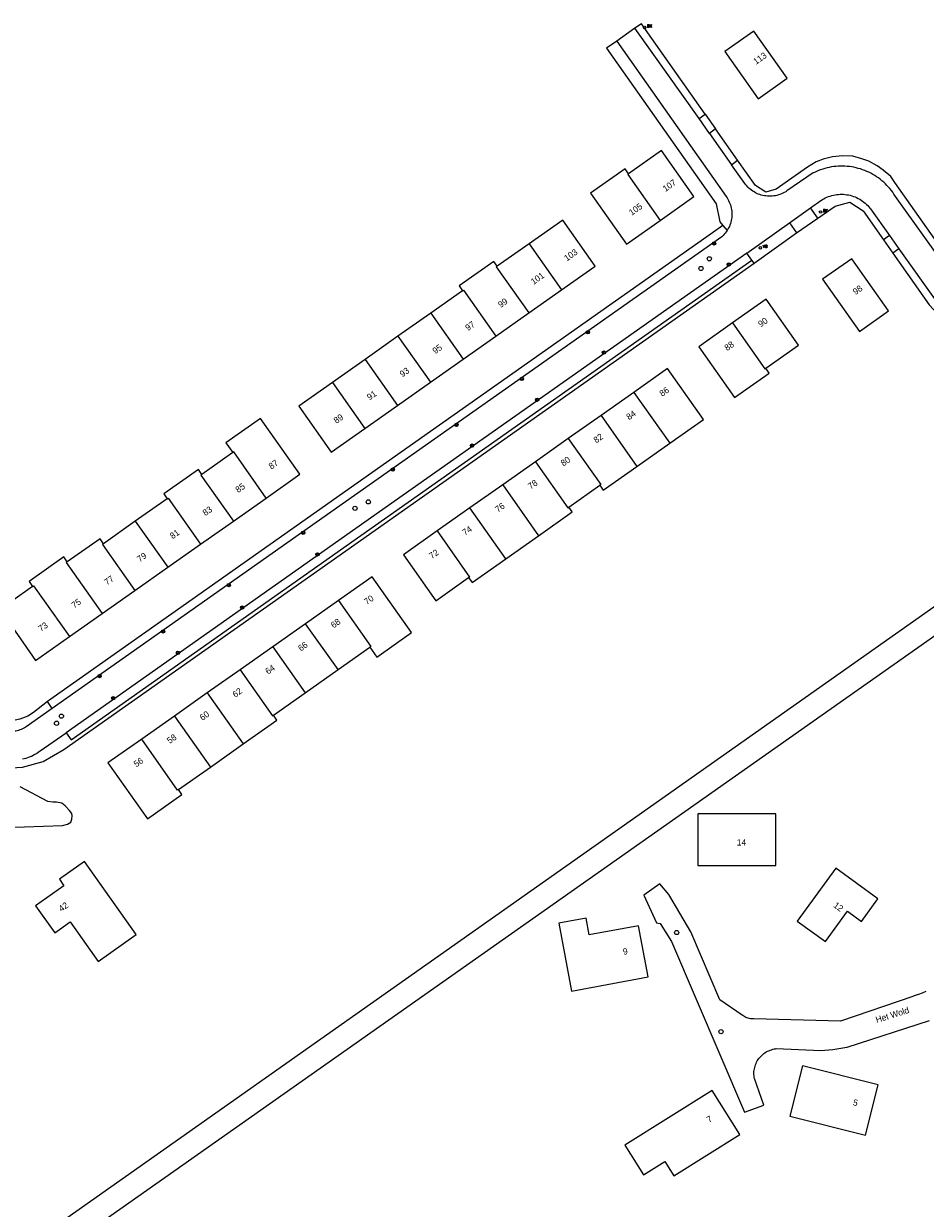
# Model space of a CAD drawing. Header units: metres. Extents: x 138165 to 154469, y 480134 to 494189.
# Tile 452 of 656: x 149462 to 149642, y 485060 to 485296. Entities that reach past the tile are written whole.
import ezdxf

# ---------------------------------------------------------------- set-up
doc = ezdxf.new("R2010")
doc.units = ezdxf.units.M
doc.header["$LTSCALE"] = 0.001
doc.header["$MEASUREMENT"] = 0
for name, color, linetype, lineweight in [('Level 5', 7, 'Continuous', 0), ('TOP-L-topo objecten punt', 7, 'Continuous', 0), ('TOP-L-topo objecten vlak', 7, 'Continuous', 0), ('TOP-T-topo huisnummering naamgeving', 7, 'Continuous', 0)]:
    doc.layers.add(name, color=color, linetype=linetype, lineweight=lineweight)
doc.styles.add('Style-INTL_ISO', font='INTL_ISO.shx')
doc.styles.add('Style-STANDARD', font='STANDARD.shx')

# ---------------------------------------------------------------- blocks, each defined once
blk = doc.blocks.new('39')
at = {"layer": 'TOP-L-topo objecten punt', "color": 7, "linetype": 'Continuous', "lineweight": 0}
for p, q in [((0.0175, 0.0175), (-0.0175, 0.0175)), ((-0.0175, 0.0175), (-0.0175, -0.0175)), ((0.0175, 0.0175), (0.0175, -0.0175)), ((0.0175, -0.0175), (-0.0175, -0.0175))]:
    blk.add_line(p, q, dxfattribs=at)
blk.add_circle((0, 0), 0.0332, dxfattribs=at)
blk = doc.blocks.new('*U13')
at = {"layer": 'Level 5', "color": 7, "linetype": 'Continuous', "lineweight": 0}
blk.add_circle((0, 0), 0.0415, dxfattribs=at)
blk = doc.blocks.new('150')
at = {"layer": 'Level 5', "color": 7, "linetype": 'Continuous', "lineweight": 0}
blk.add_blockref('*U13', (0, 0), dxfattribs=at)
blk = doc.blocks.new('72')
at = {"layer": 'TOP-L-topo objecten punt', "color": 7, "linetype": 'Continuous', "lineweight": 0}
blk.add_circle((0, 0), 0.025, dxfattribs=at)
at = {"layer": 'TOP-L-topo objecten punt', "color": 7, "linetype": 'Continuous', "lineweight": 0, "style": 'Style-STANDARD'}
blk.add_text('BK', height=0.06, dxfattribs=at).set_placement((0.0483, 0))
blk = doc.blocks.new('14')
at = {"layer": 'TOP-L-topo objecten punt', "color": 7, "linetype": 'Continuous', "lineweight": 0}
blk.add_circle((0, 0), 0.025, dxfattribs=at)
at = {"layer": 'TOP-L-topo objecten punt', "color": 7, "linetype": 'Continuous', "lineweight": 0, "style": 'Style-STANDARD'}
blk.add_text('VB', height=0.06, dxfattribs=at).set_placement((0.0483, 0))

msp = doc.modelspace()

# ---------------------------------------------------------------- linework, layer by layer
at = {"layer": 'TOP-L-topo objecten vlak', "flags": 128}
for points in [[(149598.18, 485277.64), (149585.45, 485295.7), (149584.14, 485294.78)], [(149584.14, 485294.78), (149580.55, 485292.25)], [(149596.94, 485276.78), (149584.14, 485294.78)], [(149602.07, 485290.14), (149608.71, 485280.72), (149614.51, 485284.82), (149607.87, 485294.23), (149602.07, 485290.14)], [(149580.55, 485292.25), (149578.52, 485290.85), (149600.34, 485259.82), (149601.08, 485256.23), (149601.08, 485256.23), (149601.7, 485255.52)], [(149580.55, 485292.25), (149602.36, 485261.25), (149602.53, 485260.99), (149602.69, 485260.72), (149602.84, 485260.45), (149602.97, 485260.16), (149603.09, 485259.87), (149603.19, 485259.58), (149603.28, 485259.28), (149603.35, 485258.97), (149603.41, 485258.66), (149603.45, 485258.35), (149603.47, 485258.04), (149603.48, 485257.73), (149603.47, 485257.41), (149603.45, 485257.1), (149603.41, 485256.79), (149603.35, 485256.48), (149603.28, 485256.18), (149603.19, 485255.88), (149603.09, 485255.58), (149602.98, 485255.29), (149602.84, 485255.01), (149602.7, 485254.73), (149602.55, 485254.48)], [(149596.94, 485276.78), (149598.18, 485277.64)], [(149599.01, 485273.85), (149596.94, 485276.78)], [(149598.18, 485277.64), (149600.23, 485274.72)], [(149600.23, 485274.72), (149599.01, 485273.85)], [(149604.62, 485268.48), (149600.23, 485274.72)], [(149599.01, 485273.85), (149603.42, 485267.58)], [(149589.19, 485256.51), (149595.91, 485261.24), (149589.45, 485270.41), (149582.92, 485265.81)], [(149647.12, 485248.28), (149635.98, 485264.09), (149635.13, 485265.24), (149633.63, 485266.51), (149632.43, 485267.41), (149630.78, 485268.32), (149629.35, 485268.77), (149627.55, 485269.29), (149625.53, 485269.36), (149623.5, 485269.14), (149621.7, 485268.69), (149620.28, 485268.16), (149618.56, 485267.11), (149612.34, 485262.73), (149610.25, 485262.11), (149608.16, 485263.45), (149604.62, 485268.48)], [(149603.42, 485267.58), (149604.62, 485268.48)], [(149648.41, 485243.97), (149635.78, 485261.75), (149635.53, 485262.12), (149635.26, 485262.48), (149634.98, 485262.83), (149634.68, 485263.16), (149634.38, 485263.49), (149634.06, 485263.81), (149633.73, 485264.11), (149633.39, 485264.41), (149633.04, 485264.69), (149632.68, 485264.96), (149632.32, 485265.21), (149631.94, 485265.45), (149631.55, 485265.68), (149631.16, 485265.89), (149630.76, 485266.09), (149630.35, 485266.28), (149629.94, 485266.45), (149629.52, 485266.61), (149629.09, 485266.75), (149628.66, 485266.87), (149628.23, 485266.98), (149627.79, 485267.08), (149627.35, 485267.16), (149626.9, 485267.22), (149626.46, 485267.27), (149626.01, 485267.3), (149625.56, 485267.31), (149625.11, 485267.31), (149624.67, 485267.3), (149624.22, 485267.26), (149623.77, 485267.22), (149623.33, 485267.15), (149622.89, 485267.07), (149622.45, 485266.97), (149622.02, 485266.86), (149621.59, 485266.74), (149621.16, 485266.59), (149620.74, 485266.44), (149620.33, 485266.27), (149619.92, 485266.08), (149619.65, 485265.95), (149614.46, 485262.37), (149614.2, 485262.2), (149613.92, 485262.04), (149613.64, 485261.91), (149613.35, 485261.78), (149613.06, 485261.67), (149612.76, 485261.57), (149612.46, 485261.49), (149612.15, 485261.43), (149611.84, 485261.38), (149611.52, 485261.35), (149611.21, 485261.33), (149610.9, 485261.33), (149610.58, 485261.34), (149610.27, 485261.37), (149609.96, 485261.42), (149609.65, 485261.48), (149609.35, 485261.56), (149609.04, 485261.65), (149608.75, 485261.76), (149608.46, 485261.89), (149608.18, 485262.02), (149607.9, 485262.17), (149607.63, 485262.34), (149607.38, 485262.52), (149607.13, 485262.71), (149606.89, 485262.92), (149606.66, 485263.13), (149606.44, 485263.36), (149606.24, 485263.6), (149606.06, 485263.83), (149603.42, 485267.58)], [(149582.92, 485265.81), (149582.23, 485266.79), (149575.33, 485261.92), (149582.48, 485251.78), (149589.19, 485256.51)], [(149582.92, 485265.81), (149582.73, 485265.68), (149589.19, 485256.51)], [(149619.13, 485258.99), (149621.22, 485260.46), (149621.51, 485260.65), (149621.8, 485260.82), (149622.1, 485260.97), (149622.41, 485261.12), (149622.72, 485261.25), (149623.04, 485261.36), (149623.37, 485261.46), (149623.7, 485261.54), (149624.03, 485261.61), (149624.37, 485261.66), (149624.7, 485261.69), (149625.05, 485261.71), (149625.38, 485261.72), (149625.72, 485261.7), (149626.06, 485261.68), (149626.4, 485261.63), (149626.73, 485261.57), (149627.07, 485261.5), (149627.39, 485261.4), (149627.71, 485261.3), (149628.03, 485261.18), (149628.34, 485261.04), (149628.65, 485260.89), (149628.95, 485260.72), (149629.23, 485260.54), (149629.51, 485260.35), (149629.79, 485260.15), (149630.05, 485259.93), (149630.3, 485259.7), (149630.54, 485259.46), (149630.76, 485259.21), (149630.98, 485258.94), (149631.11, 485258.78), (149634.89, 485253.48)], [(149620.61, 485256.94), (149624.03, 485259.35), (149627.01, 485260.17), (149629.61, 485258.38), (149633.67, 485252.62)], [(149614.98, 485256.01), (149619.13, 485258.99)], [(149620.61, 485256.94), (149619.13, 485258.99)], [(149601.7, 485255.52), (149599.63, 485254.06), (149525.89, 485202.12), (149467.12, 485160.67)], [(149569.55, 485242.67), (149576.27, 485247.4), (149569.81, 485256.57), (149563.09, 485251.83)], [(149601.7, 485255.52), (149602.55, 485254.48)], [(149606.47, 485249.99), (149614.98, 485256.01)], [(149614.98, 485256.01), (149616.37, 485254)], [(149616.37, 485254), (149620.61, 485256.94)], [(149750.57, 485254.78), (149389.06, 485000), (149354.97, 484975.98), (149347.86, 484970.89), (149334.77, 484961.62), (149312.95, 484946.34)], [(149602.55, 485254.48), (149602.37, 485254.22), (149602.18, 485253.97), (149601.98, 485253.73), (149601.76, 485253.49), (149601.53, 485253.28), (149601.49, 485253.24), (149526.52, 485200.43), (149468.11, 485159.24)], [(149607.9, 485247.99), (149616.37, 485254)], [(149634.89, 485253.48), (149633.67, 485252.62)], [(149634.89, 485253.48), (149636.75, 485250.86)], [(149315.57, 484942.15), (149352.49, 484968.62), (149357.48, 484972.19), (149396.98, 485000), (149753.1, 485250.65)], [(149563.09, 485251.83), (149556.74, 485247.36)], [(149563.09, 485251.83), (149569.55, 485242.67)], [(149633.67, 485252.62), (149635.53, 485249.96)], [(149636.75, 485250.86), (149635.53, 485249.96)], [(149636.75, 485250.86), (149644.21, 485240.38)], [(149606.47, 485249.99), (149528.55, 485195.11), (149470.87, 485154.43)], [(149470.87, 485154.43), (149471.87, 485153.01), (149529.57, 485193.7), (149607.45, 485248.56)], [(149556.74, 485247.36), (149556.05, 485248.34), (149549.15, 485243.48), (149549.84, 485242.5)], [(149607.45, 485248.56), (149606.47, 485249.99)], [(149607.9, 485247.99), (149607.45, 485248.56)], [(149621.57, 485244.77), (149628.9, 485234.37), (149634.7, 485238.46), (149627.37, 485248.86), (149621.57, 485244.77)], [(149635.53, 485249.96), (149642.76, 485239.71), (149644.62, 485237.68), (149646.64, 485236.18), (149648.59, 485235.13), (149650.99, 485234.6), (149653.02, 485234.38), (149655.27, 485234.53), (149655.74, 485234.6)], [(149450.01, 485149.24), (149452.4, 485148.67), (149457.58, 485147.32), (149462.18, 485147.55), (149466.31, 485148.7), (149470.38, 485151.06), (149607.9, 485247.99)], [(149556.74, 485247.36), (149556.56, 485247.23), (149563.02, 485238.07)], [(149549.84, 485242.5), (149543.5, 485238.03)], [(149549.84, 485242.5), (149550.03, 485242.63), (149556.49, 485233.46)], [(149563.02, 485238.07), (149569.55, 485242.67)], [(149610.24, 485227.04), (149616.77, 485231.64), (149610.31, 485240.81), (149603.59, 485236.08)], [(149543.5, 485238.03), (149536.97, 485233.42)], [(149543.5, 485238.03), (149549.96, 485228.86)], [(149556.49, 485233.46), (149563.02, 485238.07)], [(149603.59, 485236.08), (149596.88, 485231.34), (149604.03, 485221.19), (149610.93, 485226.06), (149610.24, 485227.04)], [(149603.59, 485236.08), (149610.05, 485226.91), (149610.24, 485227.04)], [(149536.97, 485233.42), (149530.43, 485228.82)], [(149536.97, 485233.42), (149543.43, 485224.26)], [(149549.96, 485228.86), (149556.49, 485233.46)], [(149530.43, 485228.82), (149523.9, 485224.22)], [(149530.43, 485228.82), (149536.89, 485219.65)], [(149543.43, 485224.26), (149549.96, 485228.86)], [(149591.1, 485212.09), (149597.82, 485216.82), (149590.67, 485226.97), (149583.95, 485222.23)], [(149523.9, 485224.22), (149517.19, 485219.48), (149523.65, 485210.32), (149530.36, 485215.05)], [(149523.9, 485224.22), (149530.36, 485215.05)], [(149536.89, 485219.65), (149543.43, 485224.26)], [(149583.95, 485222.23), (149577.42, 485217.63)], [(149583.95, 485222.23), (149591.1, 485212.09)], [(149530.36, 485215.05), (149536.89, 485219.65)], [(149577.42, 485217.63), (149570.89, 485213.03)], [(149577.42, 485217.63), (149584.57, 485207.48)], [(149510.7, 485201.19), (149517.41, 485205.92), (149509.57, 485217.05), (149502.67, 485212.19), (149504.05, 485210.23)], [(149570.89, 485213.03), (149564.36, 485208.42)], [(149570.89, 485213.03), (149577.35, 485203.86), (149577.16, 485203.73)], [(149510.7, 485201.19), (149504.24, 485210.36), (149504.05, 485210.23)], [(149584.57, 485207.48), (149591.1, 485212.09)], [(149504.05, 485210.23), (149497.89, 485205.89)], [(149564.36, 485208.42), (149557.83, 485203.82)], [(149564.36, 485208.42), (149570.82, 485199.26), (149571, 485199.39)], [(149497.89, 485205.89), (149497.2, 485206.87), (149490.3, 485202), (149490.99, 485201.02)], [(149497.89, 485205.89), (149497.71, 485205.76), (149504.17, 485196.59)], [(149577.16, 485203.73), (149577.86, 485202.75), (149584.57, 485207.48)], [(149557.83, 485203.82), (149551.3, 485199.22)], [(149557.83, 485203.82), (149564.98, 485193.67)], [(149571, 485199.39), (149577.16, 485203.73)], [(149490.99, 485201.02), (149484.64, 485196.55)], [(149490.99, 485201.02), (149491.17, 485201.15), (149497.64, 485191.99)], [(149504.17, 485196.59), (149510.7, 485201.19)], [(149551.3, 485199.22), (149544.77, 485194.62)], [(149558.45, 485189.07), (149551.3, 485199.22)], [(149564.98, 485193.67), (149571.7, 485198.41), (149571, 485199.39)], [(149484.64, 485196.55), (149478.3, 485192.08)], [(149484.64, 485196.55), (149491.1, 485187.38)], [(149497.64, 485191.99), (149504.17, 485196.59)], [(149544.77, 485194.62), (149538.05, 485189.88), (149544.51, 485180.72), (149551.04, 485185.32)], [(149544.77, 485194.62), (149551.23, 485185.45), (149551.04, 485185.32)], [(149478.3, 485192.08), (149477.61, 485193.06), (149471.08, 485188.46)], [(149478.3, 485192.08), (149478.11, 485191.95), (149484.57, 485182.78)], [(149491.1, 485187.38), (149497.64, 485191.99)], [(149558.45, 485189.07), (149564.98, 485193.67)], [(149471.08, 485188.46), (149470.39, 485189.44), (149463.48, 485184.57), (149464.17, 485183.59)], [(149551.04, 485185.32), (149551.73, 485184.34), (149558.45, 485189.07)], [(149471.08, 485188.46), (149470.89, 485188.33), (149478.04, 485178.18)], [(149484.57, 485182.78), (149491.1, 485187.38)], [(149531.37, 485171.46), (149532.76, 485169.5), (149539.66, 485174.36), (149531.82, 485185.49), (149525.1, 485180.76)], [(149464.17, 485183.59), (149457.64, 485178.99), (149464.79, 485168.84), (149471.51, 485173.58)], [(149464.17, 485183.59), (149464.36, 485183.72), (149471.51, 485173.58)], [(149478.04, 485178.18), (149484.57, 485182.78)], [(149525.1, 485180.76), (149518.57, 485176.15)], [(149525.1, 485180.76), (149531.56, 485171.59), (149531.37, 485171.46)], [(149471.51, 485173.58), (149478.04, 485178.18)], [(149518.57, 485176.15), (149512.04, 485171.55)], [(149525.03, 485166.99), (149518.57, 485176.15)], [(149512.04, 485171.55), (149505.51, 485166.95)], [(149512.04, 485171.55), (149518.5, 485162.38)], [(149525.03, 485166.99), (149531.37, 485171.46)], [(149505.51, 485166.95), (149498.97, 485162.34)], [(149505.51, 485166.95), (149511.96, 485157.78), (149512.15, 485157.91)], [(149518.5, 485162.38), (149525.03, 485166.99)], [(149467.12, 485160.67), (149464.33, 485158.42), (149463.26, 485157.72), (149461.63, 485157.12), (149460.08, 485156.82), (149458.65, 485156.88)], [(149468.11, 485159.24), (149467.12, 485160.67)], [(149498.97, 485162.34), (149492.44, 485157.74)], [(149498.97, 485162.34), (149506.12, 485152.2)], [(149512.15, 485157.91), (149518.5, 485162.38)], [(149468.11, 485159.24), (149462.93, 485155.6), (149462.69, 485155.45), (149462.44, 485155.31), (149462.18, 485155.18), (149461.92, 485155.07), (149461.65, 485154.97), (149461.37, 485154.88), (149461.09, 485154.82), (149460.81, 485154.76), (149460.53, 485154.73), (149460.24, 485154.71), (149459.95, 485154.7), (149459.66, 485154.71), (149459.38, 485154.74), (149459.09, 485154.78), (149458.81, 485154.84), (149458.53, 485154.92), (149458.5, 485154.93)], [(149492.44, 485157.74), (149485.91, 485153.14)], [(149492.44, 485157.74), (149499.59, 485147.59)], [(149506.12, 485152.2), (149512.84, 485156.93), (149512.15, 485157.91)], [(149462.14, 485149.19), (149462.51, 485149.28), (149462.88, 485149.38), (149463.24, 485149.5), (149463.59, 485149.63), (149463.94, 485149.78), (149464.28, 485149.94), (149464.62, 485150.12), (149464.95, 485150.31), (149465.26, 485150.52), (149465.57, 485150.73), (149465.7, 485150.82), (149470.87, 485154.43)], [(149485.91, 485153.14), (149479.2, 485148.41), (149487.04, 485137.28), (149493.94, 485142.14), (149493.25, 485143.12)], [(149493.25, 485143.12), (149493.06, 485142.99), (149485.91, 485153.14)], [(149499.59, 485147.59), (149506.12, 485152.2)], [(149493.25, 485143.12), (149499.59, 485147.59)], [(149460.65, 485135.6), (149462.57, 485135.68), (149470.14, 485135.91), (149471.15, 485136.18), (149471.78, 485136.61), (149472.02, 485137.2), (149472.07, 485137.88), (149471.98, 485138.33), (149471.55, 485138.9), (149470.66, 485139.88), (149470.02, 485140.4), (149468.93, 485140.59), (149468.19, 485140.59), (149467.23, 485140.74), (149461.68, 485143.63)], [(149596.7, 485138.29), (149596.7, 485127.95), (149612.25, 485127.95), (149612.25, 485138.29), (149596.7, 485138.29)], [(149468.59, 485114.55), (149471.66, 485116.71), (149477.22, 485108.83), (149484.83, 485114.2), (149474.54, 485128.79), (149469.51, 485125.24), (149470.43, 485123.94), (149464.78, 485119.96), (149468.59, 485114.55)], [(149624.21, 485127.41), (149616.52, 485116.87), (149622.12, 485112.79), (149626.54, 485118.85), (149629.3, 485116.84), (149632.57, 485121.32), (149624.21, 485127.41)], [(149642.14, 485102.87), (149641.51, 485102.6), (149640.87, 485102.35), (149640.23, 485102.12), (149639.58, 485101.9), (149639.53, 485101.88), (149625.14, 485096.92), (149607.89, 485097.4), (149607.65, 485097.4), (149607.41, 485097.41), (149607.18, 485097.44), (149606.94, 485097.48), (149606.71, 485097.54), (149606.48, 485097.62), (149606.26, 485097.71), (149606.04, 485097.81), (149605.84, 485097.93), (149605.64, 485098.06), (149605.54, 485098.14), (149601.07, 485101.18), (149595.33, 485114.78), (149590.93, 485122.17), (149589.1, 485124.33), (149585.95, 485122.03), (149588.5, 485116.52), (149589.22, 485116.39), (149591.45, 485112.84), (149606.03, 485078.83), (149609.85, 485080.21), (149607.99, 485085.51), (149607.94, 485085.78), (149607.9, 485086.06), (149607.88, 485086.34), (149607.88, 485086.62), (149607.89, 485086.91), (149607.92, 485087.18), (149607.97, 485087.46), (149608.03, 485087.74), (149608.1, 485088.01), (149608.19, 485088.28), (149608.3, 485088.54), (149608.42, 485088.79), (149608.55, 485089.04), (149608.7, 485089.28), (149608.86, 485089.51), (149609.04, 485089.73), (149609.23, 485089.94), (149609.42, 485090.14), (149609.64, 485090.33), (149609.86, 485090.5), (149610.08, 485090.66), (149610.32, 485090.81), (149610.57, 485090.95), (149610.82, 485091.07), (149611.08, 485091.18), (149611.35, 485091.27), (149611.62, 485091.35), (149611.9, 485091.41), (149612.17, 485091.45), (149612.29, 485091.47), (149621.2, 485091.08), (149622, 485091.14), (149622.8, 485091.22), (149623.59, 485091.32), (149624.38, 485091.43), (149625.17, 485091.56), (149625.96, 485091.7), (149626.45, 485091.8), (149642.87, 485097.08)], [(149586.79, 485105.79), (149584.89, 485115.95), (149575.06, 485114.12), (149574.44, 485117.47), (149568.98, 485116.45), (149571.51, 485102.93), (149586.79, 485105.79)], [(149630.12, 485074.23), (149632.65, 485084.26), (149617.58, 485088.07), (149615.05, 485078.04), (149630.12, 485074.23)], [(149590.1, 485069.02), (149591.91, 485066.13), (149605.08, 485074.4), (149599.58, 485083.16), (149582.18, 485072.23), (149585.86, 485066.36), (149590.1, 485069.02)]]:
    msp.add_lwpolyline(points, dxfattribs=at)

# ---------------------------------------------------------------- block references
at = {"layer": 'TOP-L-topo objecten punt', "xscale": 10, "yscale": 10, "zscale": 10}
for name, p in [('72', (149586.12, 485294.94)), ('72', (149621.15, 485258.17)), ('39', (149599.94, 485251.92)), ('14', (149609.16, 485251.03)), ('150', (149598.99, 485248.86)), ('39', (149602.88, 485247.73)), ('150', (149597.34, 485246.93)), ('39', (149574.82, 485234.22)), ('39', (149578, 485230.18)), ('39', (149561.64, 485224.93)), ('39', (149564.67, 485220.77)), ('39', (149548.6, 485215.75)), ('39', (149551.72, 485211.62)), ('39', (149535.92, 485206.85)), ('150', (149531.06, 485200.42)), ('150', (149528.4, 485199.13)), ('39', (149518.08, 485194.28)), ('39', (149520.92, 485189.96)), ('39', (149503.26, 485183.83)), ('39', (149505.94, 485179.36)), ('39', (149490.16, 485174.61)), ('39', (149493.12, 485170.34)), ('39', (149477.53, 485165.71)), ('39', (149480.25, 485161.28)), ('150', (149468.95, 485156.31)), ('150', (149469.93, 485157.72)), ('150', (149592.49, 485114.6)), ('150', (149601.31, 485094.87))]:
    msp.add_blockref(name, p, dxfattribs=at)

# ---------------------------------------------------------------- texts
at = {"layer": 'TOP-T-topo huisnummering naamgeving', "style": 'Style-INTL_ISO'}
for s, rotation, p in [('113', 35.2, (149608.29, 485287.48)), ('107', 35.2, (149590.25, 485262.15)), ('105', 35.2, (149583.53, 485257.41)), ('103', 35.2, (149570.61, 485248.3)), ('101', 35.2, (149563.98, 485243.64)), ('98', 35.2, (149628.13, 485241.61)), ('99', 35.2, (149557.45, 485239.03)), ('97', 35.2, (149550.92, 485234.43)), ('90', 35.2, (149609.26, 485235.17)), ('95', 35.2, (149544.39, 485229.83)), ('88', 35.2, (149602.54, 485230.44)), ('93', 35.2, (149537.86, 485225.22)), ('91', 35.2, (149531.33, 485220.62)), ('86', 35.2, (149589.61, 485221.33)), ('89', 35.2, (149524.7, 485215.95)), ('84', 35.2, (149582.99, 485216.66)), ('82', 35.2, (149576.46, 485212.06)), ('87', 35.2, (149511.75, 485206.83)), ('80', 35.2, (149569.93, 485207.46)), ('85', 35.2, (149505.13, 485202.16)), ('78', 35.2, (149563.4, 485202.85)), ('83', 35.2, (149498.6, 485197.56)), ('76', 35.2, (149556.87, 485198.25)), ('81', 35.2, (149492.07, 485192.95)), ('74', 35.2, (149550.33, 485193.65)), ('79', 35.2, (149485.53, 485188.35)), ('72', 35.2, (149543.71, 485188.98)), ('77', 35.2, (149479, 485183.75)), ('75', 35.2, (149472.47, 485179.15)), ('70', 35.2, (149530.76, 485179.85)), ('73', 35.2, (149465.85, 485174.48)), ('68', 35.2, (149524.14, 485175.18)), ('66', 35.2, (149517.61, 485170.58)), ('64', 35.2, (149511.08, 485165.98)), ('62', 35.2, (149504.54, 485161.38)), ('60', 35.2, (149498.01, 485156.77)), ('58', 35.2, (149491.48, 485152.17)), ('56', 35.2, (149484.86, 485147.5)), ('42', 35.2, (149469.91, 485118.68)), ('12', 323.9, (149623.6, 485119.78)), ('9', 10.6, (149581.91, 485110.14)), ('Het Wold', 17.4, (149632.36, 485096.58)), ('5', 345.8, (149627.51, 485080.22)), ('7', 32.1, (149598.94, 485076.66))]:
    msp.add_text(s, height=1.25, rotation=rotation, dxfattribs=at).set_placement(p)
msp.add_text('14', height=1.25, dxfattribs=at).set_placement((149604.47, 485131.95))

doc.saveas('drawing.dxf')
